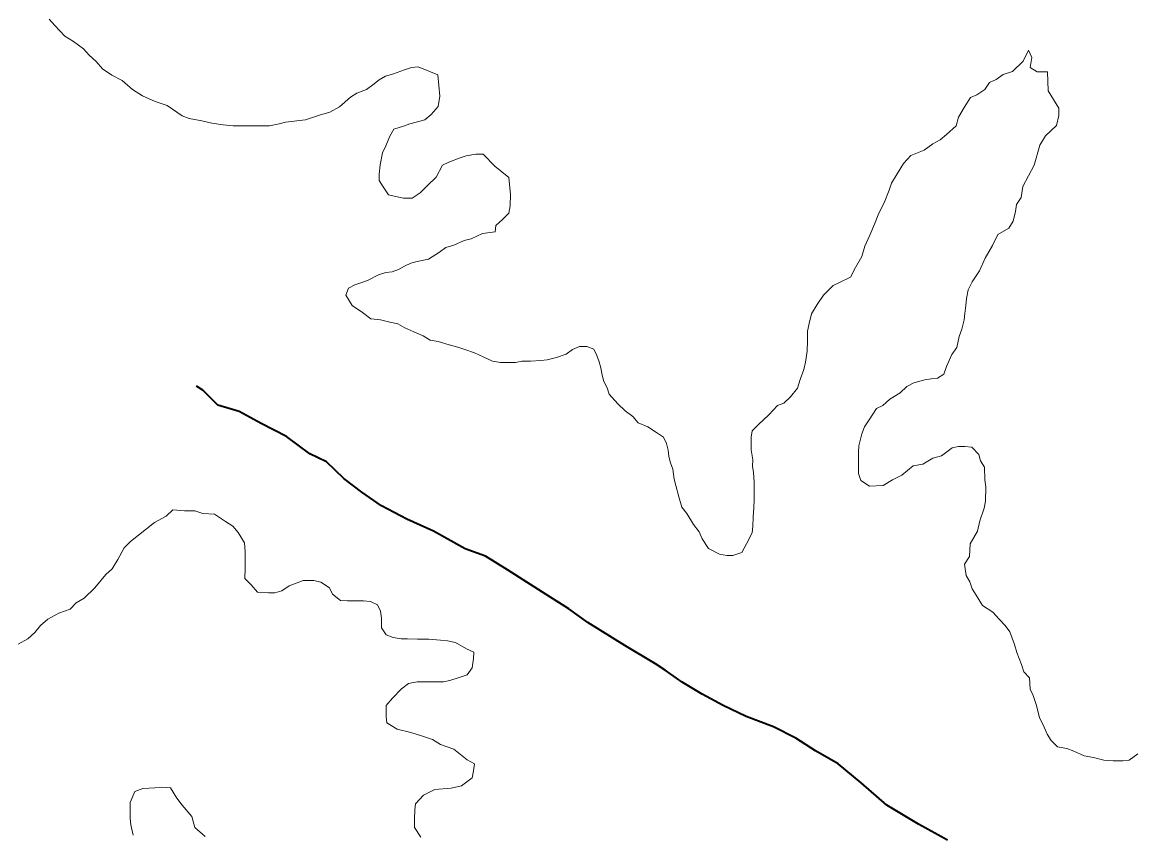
# Model space of a CAD drawing. Extents: x -1643653 to 4543381, y 1624270 to 13878484.
# Drawn here: x 588518 to 589223, y 8908195 to 8908709 of the extents above; entities that cross this region are included whole.
import ezdxf

# ---------------------------------------------------------------- set-up
doc = ezdxf.new("R2010")
doc.units = 0
doc.header["$LTSCALE"] = 200
doc.linetypes.add('LONG_DASH_SHORT_DASH', pattern=[9.9, 6, -1.2, 1.5, -1.2])
doc.layers.add('6', color=7, linetype='Continuous', lineweight=13)
doc.layers.add('60', color=7, linetype='Continuous', lineweight=13)

msp = doc.modelspace()

# ---------------------------------------------------------------- linework, layer by layer
at = {"layer": '6'}
for points in [[(588781.3, 8908675.8), (588768.9, 8908680.9), (588764.8, 8908680.4), (588760.3, 8908679), (588753.3, 8908676.5), (588748.3, 8908675.1), (588744.3, 8908672.6), (588740.3, 8908669.6), (588736.2, 8908666.6), (588730.2, 8908664.2), (588726.2, 8908661.7), (588719.1, 8908655.7), (588713.1, 8908652.2), (588706.6, 8908650.3), (588697.6, 8908647.3), (588685.1, 8908645.9), (588681, 8908644.9), (588675, 8908643.5), (588668, 8908643.5), (588662, 8908643.6), (588656, 8908643.6), (588652, 8908643.6), (588645.5, 8908644.2), (588638.5, 8908645.2), (588632, 8908646.8), (588624.1, 8908648.3), (588619.6, 8908649.9), (588610.1, 8908656.4), (588602.6, 8908659), (588594.6, 8908662.6), (588588.2, 8908666.6), (588581.7, 8908672.2), (588575.2, 8908675.7), (588569.3, 8908679.7), (588565.3, 8908684.3), (588560.8, 8908688.3), (588557.3, 8908692.3), (588550.9, 8908696.9), (588545.4, 8908700.4), (588539, 8908707), (588535.5, 8908711)], [(589167.4, 8908665.8), (589167, 8908677.8), (589160.5, 8908677.8), (589156, 8908680.4), (589157.1, 8908686.9), (589155.1, 8908691.4), (589151.6, 8908684.4), (589145, 8908677.9), (589139, 8908676), (589134.5, 8908673), (589130.4, 8908671), (589127.4, 8908666.5), (589122.4, 8908663.1), (589118.4, 8908661.6), (589114.3, 8908655.1), (589110.8, 8908649.1), (589109.2, 8908643.6), (589103.2, 8908638.2), (589099.2, 8908634.7), (589094.6, 8908632.2), (589089.1, 8908628.2), (589080.6, 8908624.8), (589076, 8908619.8), (589072, 8908613.3), (589068.4, 8908607.3), (589066.9, 8908602.8), (589063.8, 8908594.8), (589060.3, 8908588.4), (589057.7, 8908581.4), (589054.7, 8908574.4), (589051.6, 8908567.4), (589049.6, 8908560.9), (589045.5, 8908553.9), (589042.5, 8908547.9), (589035.4, 8908544.5), (589031.4, 8908542.5), (589025.4, 8908536.5), (589021.3, 8908530.5), (589017.8, 8908524.6), (589016.2, 8908518.6), (589015.2, 8908513.6), (589015.2, 8908507.6), (589015.1, 8908501), (589014, 8908494), (589013, 8908489.5), (589010.5, 8908483.1), (589008.9, 8908477.6), (589004.4, 8908472.1), (589000.3, 8908468.1), (588996.3, 8908466.6), (588990.8, 8908460.7), (588984.2, 8908454.7), (588980.2, 8908450.7), (588979.7, 8908446.7), (588979.6, 8908442.7), (588979.6, 8908438.7), (588980.6, 8908432.2), (588980.5, 8908428.2), (588981, 8908424.2), (588981.5, 8908418.2), (588981.4, 8908413.6), (588981.4, 8908407.1), (588981.3, 8908402.1), (588980.8, 8908396.1), (588980.7, 8908390.1), (588980.2, 8908386.1), (588976.7, 8908379.1), (588973.6, 8908373.6), (588968.1, 8908371.7), (588964.1, 8908371.7), (588959.6, 8908372.7), (588952.6, 8908376.3), (588948.7, 8908382.3), (588946.7, 8908386.8), (588943.2, 8908391.4), (588938.8, 8908398.4), (588935.8, 8908402.4), (588933.9, 8908408.9), (588931.9, 8908416), (588930.9, 8908420), (588930, 8908426.5), (588928.5, 8908430.5), (588927.6, 8908434.5), (588927.1, 8908438.5), (588926.1, 8908442.6), (588924.1, 8908446.6), (588919.7, 8908449.6), (588914.2, 8908453.1), (588908.2, 8908455.7), (588904.7, 8908459.7), (588899.8, 8908463.2), (588895.3, 8908467.8), (588889.8, 8908473.8), (588888.4, 8908477.8), (588886.4, 8908481.9), (588885.4, 8908485.9), (588884.5, 8908490.4), (588883.5, 8908494.4), (588882, 8908498.4), (588880.1, 8908502.4), (588875.6, 8908504)], [(588875.6, 8908504), (588871.1, 8908504), (588866.5, 8908502), (588862.5, 8908499.1), (588856.5, 8908497.1), (588850.5, 8908495.6), (588846.5, 8908495.2), (588840, 8908494.7), (588834.5, 8908494.7), (588830.5, 8908493.8), (588825, 8908493.8), (588821, 8908493.8), (588816, 8908494.8), (588810, 8908497.4), (588804.5, 8908499.9), (588798.5, 8908502), (588794, 8908503.5), (588788.5, 8908505.1), (588781.5, 8908507.1), (588776.6, 8908508.1), (588772.1, 8908510.7), (588766.1, 8908513.2), (588760.6, 8908515.8), (588756.1, 8908518.3), (588751.1, 8908519.3), (588745.1, 8908520.9), (588739.1, 8908521.4), (588733.7, 8908525.4), (588727.2, 8908530), (588723.2, 8908536.5), (588724.8, 8908541), (588728.8, 8908543), (588733.3, 8908544.5), (588737.3, 8908545.9), (588743.8, 8908549.4), (588748.4, 8908550.9), (588752.4, 8908551.3), (588756.4, 8908552.8), (588760.4, 8908554.8), (588764.4, 8908556.8), (588768.4, 8908557.8), (588775.4, 8908559.2), (588782.5, 8908563.7), (588786.5, 8908566.7), (588791.5, 8908568.1), (588798, 8908571.1), (588802.5, 8908572.1), (588809.6, 8908575.5), (588817.6, 8908576.5), (588818.1, 8908580.5), (588822.2, 8908584.4), (588826.2, 8908588.4), (588827.2, 8908592.9), (588827.3, 8908600.4), (588826.8, 8908606.4), (588826.3, 8908610.9), (588821.9, 8908614.5), (588817.4, 8908618), (588810, 8908625.6), (588805.5, 8908625.6), (588799.4, 8908624.6), (588794.9, 8908623.2), (588788.4, 8908620.7), (588784.4, 8908618.7), (588780.3, 8908611.2), (588774.8, 8908605.8), (588770.2, 8908601.3), (588765.2, 8908597.8), (588759.7, 8908597.9), (588754.7, 8908598.9), (588750.2, 8908599.9), (588746.8, 8908605), (588744.3, 8908609), (588744.3, 8908613), (588744.9, 8908619), (588746.4, 8908626.5), (588748.5, 8908631), (588751, 8908637), (588753.6, 8908641.5), (588759.6, 8908643.4), (588763.6, 8908644.9), (588767.6, 8908645.9), (588773.1, 8908647.3), (588777.1, 8908650.8), (588781.7, 8908655.8), (588782.7, 8908662.3), (588781.3, 8908675.8)], [(589093.5, 8908483.5), (589097.5, 8908484), (589101.5, 8908486.4), (589103.1, 8908491.4), (589106.6, 8908498.9), (589109.7, 8908503.4), (589111.2, 8908510.4), (589112.8, 8908514.9), (589114.3, 8908520.9), (589114.8, 8908524.9), (589115.4, 8908529.9), (589115.9, 8908534.4), (589116.9, 8908539.9), (589119.5, 8908544.9), (589124, 8908551.9), (589127.6, 8908559.9), (589132.2, 8908567.9), (589135.7, 8908574.8), (589142.7, 8908578.8), (589145.3, 8908583.3), (589146.8, 8908589.3), (589147.4, 8908593.8), (589150.4, 8908598.3), (589151.5, 8908605.3), (589158.6, 8908618.8), (589162.2, 8908631.3), (589165.7, 8908637.2), (589172.8, 8908643.7), (589174.3, 8908650.2), (589174.3, 8908654.7), (589167.4, 8908665.8)], [(589224.2, 8908246.3), (589218.7, 8908242.3), (589214.7, 8908241.9), (589208.7, 8908241.9), (589202.7, 8908242.4), (589196.2, 8908244), (589190.2, 8908245), (589183.8, 8908248.1), (589179.3, 8908249.6), (589173.3, 8908250.7), (589169.3, 8908254.7), (589166.8, 8908258.7), (589164.4, 8908264.7), (589161.9, 8908269.2), (589160, 8908276.8), (589158, 8908283.3), (589156, 8908287.3), (589155.6, 8908294.3), (589152.1, 8908298.3), (589150.7, 8908302.9), (589147.7, 8908310.4), (589146.2, 8908315.4), (589143.3, 8908323.4), (589140.3, 8908327.5), (589136.4, 8908331.5), (589132.4, 8908336), (589125.9, 8908340.1), (589122, 8908346.6), (589119.5, 8908350.6), (589118, 8908355.2), (589115.6, 8908359.2), (589114.6, 8908366.2), (589117.7, 8908371.2), (589118.2, 8908379.2), (589122.8, 8908387.2), (589124.3, 8908393.7), (589126.9, 8908401.7), (589127.9, 8908406.2), (589128, 8908415.2), (589127.5, 8908419.7), (589127.1, 8908427.7), (589124.6, 8908431.7), (589123.7, 8908435.7), (589119.2, 8908440.3), (589114.7, 8908440.8), (589110.7, 8908440.8), (589106.7, 8908439.8), (589100.1, 8908434.9), (589094.6, 8908433.4), (589088.1, 8908429.5), (589082.1, 8908428.5), (589075, 8908422.5), (589069, 8908419.6), (589063, 8908416.1), (589054.5, 8908415.7), (589049, 8908419.2), (589047.5, 8908423.7), (589047.6, 8908430.7), (589047.6, 8908437.2), (589047.7, 8908441.2), (589049.7, 8908448.7), (589051.2, 8908453.2), (589054.3, 8908457.7), (589058.8, 8908464.7), (589062.9, 8908466.7), (589067.4, 8908470.7), (589073.9, 8908474.6), (589078, 8908478.6), (589082.5, 8908481.1), (589089.5, 8908483), (589093.5, 8908483.5)], [(588516, 8908315.6), (588522, 8908319.1), (588526.5, 8908323), (588530.1, 8908327.5), (588534.6, 8908331.5), (588541.6, 8908335.4), (588548.7, 8908337.9), (588552.7, 8908341.9), (588557.7, 8908344.8), (588564.3, 8908351.3), (588571.3, 8908359.8), (588575.4, 8908363.3), (588578.9, 8908369.2), (588583, 8908376.7), (588587, 8908380.7), (588592, 8908384.7), (588602.1, 8908392.6), (588609.6, 8908396.6), (588613.7, 8908400.6), (588621.2, 8908400), (588627.7, 8908400), (588632.7, 8908398.4), (588640.2, 8908397.9), (588647.1, 8908393.3), (588651.6, 8908390.3), (588655.1, 8908386.3), (588659, 8908379.7), (588659.5, 8908374.2), (588659.4, 8908369.7), (588659.4, 8908363.7), (588659.3, 8908357.2), (588663.3, 8908353.2), (588667.3, 8908348.6), (588674.3, 8908348.1), (588678.3, 8908348.1), (588682.8, 8908349.5), (588687.3, 8908352.5), (588692.3, 8908354.5), (588696.3, 8908355.9), (588702.9, 8908355.9), (588707.3, 8908354.9), (588712.8, 8908351.3), (588714.8, 8908347.3), (588719.8, 8908343.3), (588724.3, 8908343.2), (588730.3, 8908343.2), (588734.3, 8908343.2), (588738.8, 8908342.7), (588743.3, 8908340.6), (588745.2, 8908336.6), (588745.7, 8908332.1), (588745.7, 8908326.1), (588748.6, 8908321.6), (588753.1, 8908320), (588758.1, 8908319), (588762.1, 8908319), (588768.6, 8908318.9), (588775.6, 8908318.9), (588783.1, 8908318.3), (588787.6, 8908317.8), (588792.6, 8908316.8), (588799.6, 8908312.7), (588804.1, 8908310.7), (588804, 8908306.7), (588803, 8908300.7), (588799.9, 8908296.2), (588794.9, 8908294.7), (588788.9, 8908292.7), (588784.9, 8908291.8), (588779.4, 8908291.8), (588772.9, 8908291.8), (588768.4, 8908291.9), (588762.9, 8908290.9), (588758.4, 8908287.4), (588752.8, 8908281.5), (588748.8, 8908277), (588748.7, 8908270), (588749.2, 8908266), (588755.7, 8908261.9), (588764.2, 8908259.9), (588771.1, 8908257.8), (588778.1, 8908255.3), (588783.1, 8908252.2), (588791.6, 8908249.2), (588800, 8908242.6), (588804.5, 8908240.1), (588804, 8908235.6), (588803, 8908231.1), (588796.4, 8908226.1), (588789.9, 8908224.6), (588779.4, 8908223.7), (588772.4, 8908220.2), (588767.3, 8908214.8), (588766.8, 8908210.8), (588766.7, 8908205.3)], [(588634.1, 8908194.1), (588627.6, 8908199.7), (588625.7, 8908206.7), (588619.7, 8908213.8), (588616.3, 8908218.3), (588612.3, 8908224.8), (588606.8, 8908225.3), (588602.3, 8908224.9), (588594.8, 8908224.4), (588589.8, 8908222.5), (588586.7, 8908215.5), (588586.7, 8908210), (588586.7, 8908205.5), (588587.1, 8908201.4), (588588.6, 8908194.9)], [(588766.7, 8908205.3), (588766.7, 8908199.8), (588770.7, 8908193.7)]]:
    msp.add_lwpolyline(points, dxfattribs=at)
at = {"layer": '6', "linetype": 'LONG_DASH_SHORT_DASH', "lineweight": 35}
for points in [[(588655.7, 8908462.8), (588642.2, 8908466.9), (588632.8, 8908476.4), (588628.7, 8908478.9)], [(589103.9, 8908191.7), (589085.4, 8908201.8), (589065.5, 8908213.9), (589049.1, 8908228), (589034.7, 8908240.1), (589020.2, 8908248.2), (589007.8, 8908256.3), (588993.8, 8908263.3), (588976.4, 8908269.9), (588961.9, 8908277), (588948.5, 8908284.1), (588936, 8908291.7), (588925.1, 8908299.2), (588919.1, 8908303.3), (588899.7, 8908314.9), (588876.3, 8908329.5), (588864.3, 8908338.1), (588849.9, 8908347.2), (588825.5, 8908362.8), (588811.6, 8908371.4), (588798.6, 8908376), (588778.7, 8908387.1), (588761.7, 8908394.7), (588745.8, 8908403.3), (588733.3, 8908411.9), (588721.9, 8908420.4), (588711, 8908431), (588700.5, 8908436.1), (588685.6, 8908447.1), (588669.6, 8908455.2), (588655.7, 8908462.8)]]:
    msp.add_lwpolyline(points, dxfattribs=at)
at = {"layer": '60', "lineweight": 25}
msp.add_spline([(814781, 9009175.5), (814787.2, 9009173.4), (814796.9, 9009173.4), (814799.4, 9009172.4), (814805.1, 9009174.5), (814805.6, 9009176.5), (814811.7, 9009179.5), (814811.7, 9009179.5), (814801.5, 9009181), (814790.7, 9009181.5), (814784.1, 9009183.1), (814777.4, 9009185.1), (814778.4, 9009175.5)], degree=3, dxfattribs=at)

doc.saveas('drawing.dxf')
